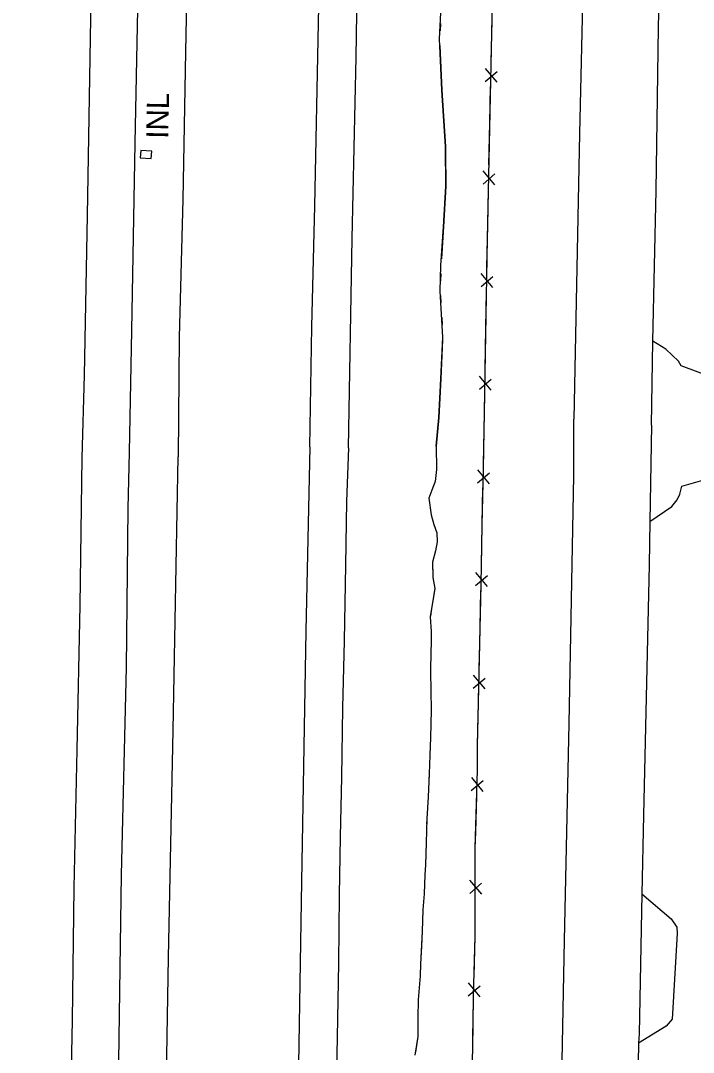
# Model space of a CAD drawing. Extents: x 591954 to 597000, y 198576 to 213500.
# Drawn here: x 594157.6 to 594340.3, y 211191.6 to 211471.8 of the extents above; entities that cross this region are included whole.
import ezdxf

# ---------------------------------------------------------------- set-up
doc = ezdxf.new("R2010")
doc.units = 0
for name, color, linetype in [('Level 11', 7, 'Continuous'), ('Level 15', 7, 'Continuous'), ('Level 17', 7, 'Continuous'), ('Level 19', 7, 'Continuous')]:
    doc.layers.add(name, color=color, linetype=linetype)

msp = doc.modelspace()

# ---------------------------------------------------------------- linework, layer by layer
at = {"layer": 'Level 11'}
for points in [[(594326.79, 212273), (594326.03, 212233.69), (594325.19, 212189.55), (594324.25, 212143.14), (594323.36, 212098.41), (594322.34, 212053.76), (594321.23, 212001.52), (594320.09, 211943.61), (594319.37, 211898.32), (594318.09, 211842.31), (594316.96, 211794.07), (594316.3, 211770.5), (594315.53, 211735.86), (594314.97, 211702.71), (594314.03, 211664.86), (594313.4, 211631.07), (594312.64, 211600.29), (594311.8, 211562.08), (594310.93, 211519.32), (594310.32, 211484.29), (594309.39, 211441.14), (594307.84, 211363.61)], [(594236.14, 211356.07), (594236.71, 211388.67), (594237.48, 211421.52), (594238.49, 211471.08), (594239.27, 211512.43), (594240.15, 211556.75), (594241.01, 211600.28), (594241.73, 211647.18), (594242.82, 211690.57), (594243.57, 211735.37), (594244.2, 211775.66), (594244.86, 211810.72), (594245.78, 211856.5), (594246.67, 211897.08), (594247.17, 211931.47), (594247.85, 211967.68), (594248.55, 212007.13), (594249.37, 212047.6), (594250.16, 212090.25), (594251.02, 212128.66), (594251.74, 212167.11), (594252.41, 212203.13), (594253.21, 212246.28), (594253.74, 212271.8)], [(594246.59, 211355.78), (594247.6, 211412.67), (594248.69, 211461.85), (594249.31, 211503.49), (594249.79, 211535.45), (594250.7, 211580.15), (594251.31, 211620.86), (594252.07, 211650.51), (594252.61, 211679.38), (594253.32, 211711.82), (594254.14, 211748.15), (594254.83, 211786.52), (594255.71, 211825.06), (594256.43, 211868.18), (594258.45, 211983.5), (594259.05, 212016.98), (594260.43, 212088.11), (594261.27, 212123.97), (594261.91, 212162.53), (594262.45, 212196.01), (594263.2, 212226.85), (594263.77, 212271.93)], [(594192, 212266.16), (594191.19, 212234.24), (594190.26, 212183.5), (594189.57, 212145.62), (594188.79, 212106.08), (594188.09, 212074.63), (594187.38, 212035.98), (594186.85, 212003.99), (594185.97, 211962.04), (594185.28, 211915.01), (594184.37, 211874.22), (594183.58, 211833.05), (594182.64, 211777.45), (594181.77, 211734.72), (594181, 211689.96), (594180.01, 211644.41), (594179.2, 211601.52), (594178.28, 211558.74), (594177.24, 211511.98), (594176.6, 211472.36), (594175.67, 211418.88), (594174.88, 211375.56), (594174.17, 211353.1)], [(594329.28, 211384.72), (594330.16, 211425.67), (594330.77, 211469.9), (594331.65, 211505.47), (594332.03, 211529.64)], [(594203.05, 211500.43), (594202.32, 211463.32), (594201.65, 211423.2), (594200.66, 211385.89), (594200.37, 211353.37)], [(594328.94, 211361.94), (594329.28, 211384.72)], [(594290.55, 210476.1), (594291.57, 210525.8), (594292.67, 210594.94), (594294.13, 210661.1), (594297.11, 210812.38), (594297.66, 210853.99), (594298.97, 210912.37), (594300.53, 210980.83), (594302.18, 211057.77), (594303.18, 211112.92), (594303.98, 211156.68), (594305.25, 211221.98), (594306.52, 211280.92), (594307.82, 211348.24), (594307.84, 211363.61)], [(594328.94, 211361.94), (594328.5, 211335.76)], [(594236.14, 211356.07), (594235.07, 211306.02), (594233.84, 211238.06), (594232.83, 211177.35), (594231.88, 211124.47), (594231.08, 211069.98), (594229.63, 211016.6), (594228.9, 210975.92), (594227.38, 210897.98), (594226.38, 210839.43), (594225.07, 210768.99), (594223.7, 210701.89), (594222.9, 210649.47), (594221.38, 210584.45), (594220.05, 210515.29), (594218.89, 210465.12)], [(594246.59, 211355.78), (594246.1, 211341.19), (594245.83, 211323.95), (594245.44, 211303.43), (594244.96, 211285.21), (594244.72, 211266.33), (594244.41, 211250.15), (594244.08, 211234.29), (594243.9, 211215.84), (594243.55, 211195.74), (594243.16, 211177.45)], [(594174.17, 211353.1), (594173.64, 211313.11), (594172.85, 211273.76), (594172.08, 211236.3), (594171.57, 211200.42), (594170.51, 211147.21), (594169.53, 211094.52), (594168.84, 211056.27), (594168.25, 211023.92), (594167.6, 210982.58), (594166.96, 210947.49), (594166.1, 210908.1), (594165.49, 210868.71), (594165, 210838.3), (594163.92, 210790.21), (594162.74, 210732.76), (594161.54, 210677), (594160.31, 210610.68), (594159.36, 210549.54), (594158.29, 210495.26), (594157.59, 210460.37)], [(594183.44, 210463.91), (594184.17, 210503.22), (594185.14, 210557.74), (594186.39, 210616.72), (594187.41, 210661.6), (594188.68, 210730.38), (594190.07, 210809.74), (594191.63, 210886.77), (594192.88, 210953.47), (594193.81, 211001.57), (594194.59, 211049.86), (594195.73, 211110.64), (594196.94, 211169.32), (594197.79, 211217.41), (594199.04, 211279.16), (594200.37, 211353.37)], [(594328.5, 211335.76), (594328.24, 211324), (594326.76, 211256.08), (594326.33, 211234.68)], [(594326.33, 211234.68), (594325.54, 211196.7), (594325.42, 211194.14)], [(594325.42, 211194.14), (594324.66, 211150.75), (594323.39, 211089.74), (594321.87, 211015.16), (594321.51, 210969.59), (594320.64, 210949.17), (594319.38, 210901.67), (594318.2, 210843.45), (594317.86, 210823.99)]]:
    msp.add_lwpolyline(points, dxfattribs=at)
at = {"layer": 'Level 15'}
for p, q in [((594283.75, 211455.29), (594286.98, 211458.01)), ((594286.99, 211455.05), (594283.83, 211458.83)), ((594283.17, 211427.43), (594286.4, 211430.16)), ((594286.4, 211427.19), (594283.24, 211430.98)), ((594282.64, 211399.57), (594285.85, 211402.31)), ((594285.87, 211399.35), (594282.7, 211403.12)), ((594282.16, 211371.71), (594285.38, 211374.46)), ((594285.39, 211371.49), (594282.22, 211375.26)), ((594281.68, 211346.28), (594284.92, 211349)), ((594284.91, 211346.03), (594281.76, 211349.82)), ((594281.13, 211318.41), (594284.35, 211321.15)), ((594284.36, 211318.19), (594281.19, 211321.96)), ((594280.49, 211290.57), (594283.72, 211293.3)), ((594283.73, 211290.33), (594280.57, 211294.11)), ((594279.98, 211262.72), (594283.23, 211265.43)), ((594283.21, 211262.46), (594280.08, 211266.27)), ((594282.8, 211234.65), (594279.56, 211238.37)), ((594279.56, 211234.83), (594282.73, 211237.62)), ((594279.12, 211207.01), (594282.37, 211209.72)), ((594282.36, 211206.76), (594279.22, 211210.56))]:
    msp.add_line(p, q, dxfattribs=at)
for points in [[(594283.46, 211360.4), (594284.36, 211412.56), (594285.8, 211481.34), (594286.59, 211529.92), (594287.9, 211588.7), (594288.88, 211637.49), (594289.69, 211680.9), (594290.81, 211726.24), (594292.41, 211793.02), (594293.57, 211862.43), (594294.56, 211906.68), (594295.77, 211952.52), (594296.85, 212005.85), (594298.13, 212062.38), (594299.59, 212137.44), (594300.88, 212175.16), (594301.14, 212196.92), (594302.39, 212272.3)], [(594187.17, 211354.6), (594187.78, 211387.64), (594188.65, 211438.54), (594190.66, 211538.62), (594193.11, 211655.29), (594194.96, 211748.7), (594196.47, 211840.74), (594197.94, 211925.79), (594199.98, 212019.32), (594201.57, 212105.75), (594203.2, 212183.76), (594204.07, 212237.93), (594204.48, 212267.89)], [(594285.36, 211460.5), (594285.6, 211471.82)], [(594285.02, 211443.97), (594285.22, 211453.92)], [(594284.78, 211432.65), (594285.02, 211443.97)], [(594193.08, 211434.32), (594193.23, 211436.31), (594190.24, 211436.53), (594190.09, 211434.54), (594193.08, 211434.32)], [(594284.43, 211416.11), (594284.64, 211426.07)], [(594284.22, 211404.8), (594284.36, 211412.56), (594284.43, 211416.11)], [(594283.94, 211388.26), (594284.11, 211398.21)], [(594283.75, 211376.94), (594283.94, 211388.26)], [(594283.46, 211360.4), (594283.64, 211370.36)], [(594279.85, 211175.96), (594280.37, 211192.58), (594280.62, 211206.89), (594281.05, 211223.12), (594281.06, 211247.17), (594281.63, 211268.28), (594281.67, 211274.85), (594281.91, 211286.53), (594282.25, 211302.71), (594282.63, 211318.71), (594282.91, 211334.8), (594283.27, 211350.11), (594283.46, 211360.4)], [(594283.3, 211351.49), (594283.46, 211360.4)], [(594170.79, 210474.62), (594171.14, 210486.39), (594171.39, 210516.65), (594172.05, 210553.18), (594173.19, 210600.49), (594173.65, 210647.65), (594174.58, 210697.47), (594175.74, 210740.41), (594176.16, 210770.54), (594176.91, 210807.23), (594177.67, 210839.88), (594178.22, 210873.53), (594179.05, 210911.25), (594179.45, 210939.58), (594180.66, 210980.37), (594180.66, 211018.56), (594181.07, 211040.45), (594182.14, 211087.34), (594183.05, 211139.47), (594184.23, 211189.27), (594184.94, 211239.88), (594186.38, 211296.19), (594186.81, 211339.32), (594187.17, 211354.6)], [(594282.91, 211334.96), (594283.15, 211344.91)], [(594282.72, 211323.64), (594282.91, 211334.8), (594282.91, 211334.96)], [(594282.35, 211307.1), (594282.59, 211317.06)], [(594282.1, 211295.79), (594282.25, 211302.71), (594282.35, 211307.1)], [(594281.76, 211279.25), (594281.91, 211286.53), (594281.97, 211289.21)], [(594281.62, 211267.93), (594281.63, 211268.28), (594281.67, 211274.85), (594281.76, 211279.25)], [(594281.18, 211251.4), (594281.45, 211261.35)], [(594281.06, 211240.08), (594281.06, 211247.17), (594281.18, 211251.4)], [(594281.05, 211223.54), (594281.06, 211233.49)], [(594280.76, 211212.22), (594281.05, 211223.12), (594281.05, 211223.54)], [(594280.43, 211195.69), (594280.6, 211205.64)], [(594280.12, 211184.37), (594280.37, 211192.58), (594280.43, 211195.69)]]:
    msp.add_lwpolyline(points, dxfattribs=at)
at = {"layer": 'Level 17'}
for points in [[(594337.01, 211378.11), (594336.26, 211379.31), (594332.78, 211382.56), (594329.28, 211384.72)], [(594345.45, 211374.88), (594337.01, 211378.11)], [(594337.18, 211345.42), (594342.23, 211346.8), (594346.24, 211348.37), (594349.24, 211349.43), (594351.96, 211350.23), (594355.95, 211351.3), (594364.65, 211354.88), (594367.8, 211356.14), (594379.95, 211359.74), (594383.77, 211360.92), (594388.23, 211364.06)], [(594328.5, 211335.76), (594334.41, 211339.89), (594335.87, 211341.65), (594336.65, 211343.18), (594337.18, 211345.42)], [(594326.33, 211234.68), (594334.27, 211227.93), (594335.76, 211225.66), (594335.9, 211223.92), (594334.55, 211200.7), (594332.92, 211198.79), (594325.42, 211194.14)]]:
    msp.add_lwpolyline(points, dxfattribs=at)
at = {"layer": 'Level 19'}
for points in [[(594270.46, 211356.22), (594271.12, 211364.07), (594271.67, 211374.54), (594272.21, 211385.87), (594271.56, 211398.35), (594271.73, 211405.33), (594272.45, 211415.8), (594273.08, 211426.89), (594272.93, 211437.66), (594271.94, 211452.91), (594271.38, 211466.84), (594272, 211479.33)], [(594271.59, 211471.05), (594271.49, 211469.06)], [(594271.45, 211465.06), (594271.94, 211452.91), (594272.93, 211437.66), (594272.95, 211436.1)], [(594272.95, 211436.1), (594273.08, 211426.89), (594272.45, 211415.8), (594271.85, 211407.14)], [(594271.68, 211403.15), (594271.63, 211401.15)], [(594271.62, 211397.15), (594271.72, 211395.15)], [(594271.93, 211391.16), (594272.04, 211389.16)], [(594272.18, 211385.17), (594271.67, 211374.54), (594271.12, 211364.07), (594270.46, 211356.22)], [(594270.46, 211356.22), (594270.49, 211349.9), (594270.18, 211346.7), (594269.23, 211344.33), (594268.45, 211342.13), (594269.06, 211337.6), (594269.84, 211335.02), (594270.61, 211332.68), (594270.68, 211330.25), (594270.25, 211327.8), (594269.43, 211324.76), (594269.56, 211320.59), (594270.07, 211317.59), (594268.84, 211309.87), (594269.06, 211305.89), (594269.05, 211302.66), (594269, 211300.56)], [(594270.46, 211356.22), (594270.49, 211349.9), (594270.18, 211346.7), (594269.23, 211344.33), (594268.45, 211342.13), (594269.06, 211337.6), (594269.84, 211335.02), (594270.61, 211332.68), (594270.68, 211330.25), (594270.26, 211327.87)], [(594269.45, 211323.98), (594269.52, 211321.98)], [(594269.99, 211318.02), (594270.07, 211317.59), (594269.82, 211316.05)], [(594269.19, 211312.1), (594268.88, 211310.12)], [(594269.04, 211306.13), (594269.06, 211305.89), (594269.05, 211302.66), (594269, 211300.56)], [(594269, 211300.56), (594268.86, 211295.09), (594269.09, 211284.54), (594268.91, 211277.18), (594268.75, 211272.32), (594268.51, 211267.31), (594268.28, 211261.07), (594267.88, 211255.06), (594267.73, 211248.56), (594267.51, 211242.53), (594267.37, 211239.89), (594267.14, 211234.72), (594266.85, 211230.31), (594266.64, 211224.48), (594266.19, 211215.57), (594266.09, 211212.4), (594265.55, 211205.89), (594265.44, 211201.01), (594265.43, 211195.99), (594264.68, 211190.89)], [(594269, 211300.56), (594268.86, 211295.09), (594269.09, 211284.54), (594268.91, 211277.18), (594268.75, 211272.32), (594268.71, 211271.57)], [(594268.52, 211267.58), (594268.51, 211267.31), (594268.44, 211265.58)], [(594268.3, 211261.58), (594268.28, 211261.07), (594268.18, 211259.58)], [(594267.92, 211255.59), (594267.88, 211255.06), (594267.85, 211253.59)], [(594267.75, 211249.59), (594267.73, 211248.56), (594267.51, 211242.53), (594267.37, 211239.89), (594267.14, 211234.72), (594266.85, 211230.31), (594266.64, 211224.48), (594266.44, 211220.62)], [(594266.44, 211220.62), (594266.19, 211215.57), (594266.09, 211212.4), (594265.55, 211205.89), (594265.44, 211201.01), (594265.43, 211195.99), (594264.8, 211191.7)]]:
    msp.add_lwpolyline(points, dxfattribs=at)

# ---------------------------------------------------------------- texts
at = {"layer": 'Level 15'}
msp.add_text('INL', height=6, rotation=88.8057, dxfattribs=at).set_placement((594197.67, 211439.67))

doc.saveas('drawing.dxf')
